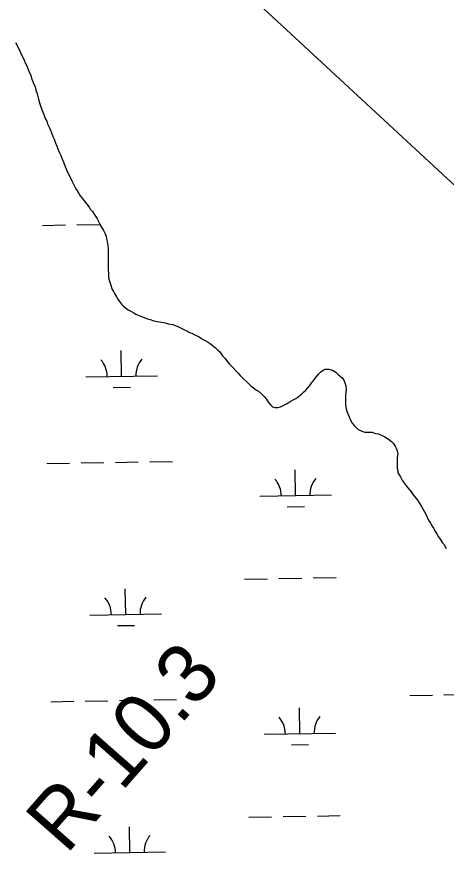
# Model space of a CAD drawing. Extents: x 3892998 to 3931244, y 278583 to 304547.
# Drawn here: x 3915934 to 3916535, y 288135 to 289306 of the extents above; entities that cross this region are included whole.
import ezdxf

# ---------------------------------------------------------------- set-up
doc = ezdxf.new("R2010")
doc.units = 0
for name, color, linetype in [('V-RIVR-EDGE', 7, 'Continuous'), ('V-RIVR-RANG-IDEN', 7, 'Continuous'), ('V-TOPO-SHOR', 7, 'Continuous'), ('V-UTIL-LINE', 7, 'Continuous'), ('V-WETL-SWMP', 7, 'Continuous')]:
    doc.layers.add(name, color=color, linetype=linetype)

msp = doc.modelspace()

# ---------------------------------------------------------------- linework, layer by layer
at = {"layer": 'V-RIVR-EDGE'}
msp.add_spline([(3915002.1, 289021.4), (3915020.9, 289001.5), (3915041.4, 288978.5), (3915052.8, 288964.5), (3915058.3, 288951.3), (3915062.2, 288949.9), (3915071.6, 288943.6), (3915080.9, 288931), (3915090.3, 288916), (3915107, 288899.3), (3915129.5, 288878.3), (3915150, 288854.6), (3915167, 288835.4), (3915186.8, 288811.7), (3915202.8, 288792.2), (3915223.6, 288766.7), (3915253.4, 288734.6), (3915287.1, 288699), (3915305.2, 288680.9), (3915326, 288653), (3915344, 288633.4), (3915370.4, 288601.7), (3915388.5, 288579), (3915420.7, 288537.5), (3915446.1, 288505.1), (3915448.8, 288498.5), (3915452.3, 288494.3), (3915459.3, 288491.1), (3915466.6, 288486.2), (3915470.4, 288480.7), (3915474.2, 288472.3), (3915486, 288461.8), (3915505.8, 288441.9), (3915515.9, 288429.4), (3915538.1, 288400.1), (3915557.2, 288378.8), (3915582.5, 288350.9), (3915599.5, 288327.9), (3915607.8, 288318.1), (3915616.5, 288309.7), (3915655.4, 288264.4), (3915681.1, 288234), (3915706.4, 288207.9), (3915723.1, 288191.5), (3915762.7, 288146.5), (3915792.5, 288113.7), (3915814, 288086.5), (3915829.6, 288066.6), (3915879.3, 288011.5), (3915909.8, 287974.5), (3915936.9, 287944.5), (3915957, 287923.5), (3915979.6, 287900.9), (3916001.5, 287883.8), (3916023.7, 287866.3), (3916055, 287842.2), (3916073.4, 287825.4), (3916082.1, 287818.8), (3916091.5, 287812.9), (3916101.5, 287800.7), (3916116.8, 287785.6), (3916134.2, 287771), (3916184.2, 287721.8), (3916214.7, 287686.9), (3916243.2, 287650.3), (3916267.9, 287623.4), (3916313.3, 287569.3), (3916333.8, 287545.6), (3916351.8, 287522.6), (3916374.4, 287501.3), (3916399.4, 287477.6), (3916413.3, 287468.5), (3916465.4, 287419.3), (3916496.3, 287392.4), (3916518.2, 287369), (3916545.3, 287342.5), (3916560.2, 287329.9), (3916578.3, 287314.2), (3916604, 287288.1), (3916635.2, 287261.5), (3916658.2, 287240.9), (3916685.6, 287218.2), (3916724.5, 287184.4), (3916761.7, 287149.8), (3916791.5, 287121.2), (3916816.2, 287097.8), (3916877.3, 287037.8), (3916906.5, 287009.2), (3916935.7, 286980.9), (3916952.7, 286961.7), (3916985.7, 286928.6), (3917025.3, 286892.3), (3917061.4, 286857.7), (3917087.1, 286837.8), (3917117, 286815.5), (3917134, 286801.5), (3917163.5, 286776.7), (3917192.7, 286749.8), (3917213.9, 286727.5), (3917228.8, 286710.4), (3917247.2, 286692.2), (3917264.6, 286676.2), (3917277.4, 286662.9), (3917288.9, 286650), (3917306.2, 286631.2), (3917342.3, 286599.8), (3917372.9, 286573.2)], degree=3, dxfattribs=at)
at = {"layer": 'V-TOPO-SHOR'}
for points in [[(3915932.5, 289270), (3915935.6, 289263.7), (3915939.2, 289257), (3915941.2, 289251.5), (3915943.5, 289248.3), (3915944.7, 289245.2), (3915945.9, 289241.6), (3915948.2, 289237.3), (3915949.8, 289233.4), (3915951.4, 289229.9), (3915953.8, 289223.6), (3915955.3, 289218.8), (3915957.3, 289214.1), (3915960.1, 289207.8), (3915961.2, 289203.1), (3915962.8, 289198.4), (3915964.8, 289190.9), (3915966, 289185.8), (3915967.5, 289181.5), (3915969.5, 289176), (3915970.7, 289172.4), (3915972.3, 289169.3), (3915974.2, 289163.8), (3915976.2, 289159.9), (3915977.4, 289156.3), (3915980.1, 289150.8), (3915981.7, 289147.3), (3915982.9, 289143.7), (3915984.9, 289138.6), (3915986.4, 289134.7), (3915988, 289130.8), (3915990.4, 289125.2), (3915991.9, 289121.3)], [(3915991.9, 289121.3), (3915994.3, 289115.8), (3915995.9, 289111.9), (3915997.5, 289108.3), (3916000.2, 289101.7), (3916002.2, 289096.9), (3916003.8, 289092.2), (3916006.9, 289085.1), (3916009.3, 289080.8), (3916011.2, 289076.5), (3916014, 289071), (3916016, 289067.4), (3916017.9, 289063.9), (3916021.1, 289058.8), (3916023, 289055.6), (3916025.4, 289052.9), (3916028.6, 289048.6), (3916030.5, 289046.2), (3916032.5, 289043.9), (3916035.6, 289039.9), (3916037.6, 289036.8), (3916040, 289034), (3916042.7, 289030.1), (3916046.3, 289024.6), (3916048.6, 289019.9), (3916050.2, 289017.1), (3916053, 289012), (3916055.7, 289007.3), (3916058.1, 289002.6), (3916059.3, 288999.4), (3916060, 288995.5), (3916060.8, 288992), (3916061.6, 288986.4), (3916062, 288981.7), (3916062, 288974.6), (3916062, 288970.7), (3916062, 288967.2), (3916062, 288961.7), (3916062, 288956.9), (3916062, 288952.6), (3916062.4, 288946.7), (3916062.8, 288942.4), (3916063.2, 288939.2), (3916064.4, 288935.3), (3916065.2, 288932.2), (3916067.9, 288925.1), (3916069.5, 288922.3), (3916071.1, 288919.2), (3916073.8, 288914.5), (3916075.8, 288911.3), (3916077.8, 288908.2), (3916080.9, 288904.6), (3916083.3, 288901.9), (3916085.7, 288899.9), (3916090, 288896.4), (3916093.1, 288895.2), (3916098.2, 288892.5), (3916101, 288890.5), (3916107.7, 288887.7), (3916113.2, 288885.4), (3916117.1, 288883.8), (3916120.7, 288883), (3916126.2, 288881.1), (3916130.5, 288880.3), (3916137.2, 288879.1), (3916141.9, 288878.3), (3916146.2, 288877.1), (3916152.5, 288876), (3916155.7, 288874.8), (3916158.8, 288873.6), (3916163.5, 288871.3), (3916169, 288868.5), (3916173, 288866.5), (3916176.1, 288865), (3916179.3, 288863.8), (3916183.2, 288861.4), (3916188.3, 288859.1), (3916192.3, 288856.7), (3916195, 288855.1), (3916197.8, 288853.6), (3916202.1, 288851.2), (3916204.8, 288849.6), (3916207.6, 288847.3), (3916212.3, 288843.3), (3916215.1, 288840.6), (3916218.2, 288837.8), (3916222.2, 288832.3), (3916225.3, 288828.8), (3916227.7, 288825.7), (3916231.6, 288820.5), (3916234.4, 288817.8), (3916237.1, 288815.4), (3916240.7, 288811.1), (3916243.4, 288808.4), (3916246.9, 288804.8), (3916249.3, 288802.5), (3916252.1, 288799.7), (3916256, 288795.8), (3916258.8, 288793), (3916261.5, 288790.3), (3916265.4, 288787.5)], [(3916265.4, 288787.5), (3916269.8, 288784.4), (3916272.5, 288782.8), (3916276.9, 288778.9), (3916280.8, 288774.9), (3916283.1, 288772.2), (3916286.3, 288767.1), (3916289.4, 288763.5), (3916291.8, 288761.2), (3916295.3, 288760), (3916299.3, 288760), (3916303.2, 288761.2), (3916307.9, 288763.2), (3916312.3, 288765.5), (3916316.6, 288768.3), (3916320.9, 288770.6), (3916324.4, 288772.6), (3916327.6, 288774.6), (3916330.7, 288777.3), (3916333.1, 288779.3), (3916335.5, 288781.3), (3916338.2, 288784), (3916341, 288787.2), (3916344.1, 288790.7), (3916347.2, 288795), (3916350.4, 288798.6), (3916352, 288801.3), (3916356.3, 288806.8), (3916359.4, 288810), (3916362.6, 288812.3), (3916365.7, 288813.5), (3916370.8, 288813.5), (3916375.9, 288812), (3916380.3, 288809.2), (3916384.2, 288805.7), (3916386.6, 288803.7), (3916389.7, 288800.9), (3916392.1, 288797.4), (3916393.3, 288794.3), (3916394.4, 288790.3), (3916394.8, 288784.8), (3916394.1, 288777.7), (3916394.1, 288774.6), (3916394.1, 288770.7), (3916394.1, 288764.4), (3916394.5, 288760.8), (3916395.6, 288756.5), (3916397.2, 288751), (3916399.2, 288747.1), (3916400.8, 288743.1), (3916403.5, 288738.4), (3916406.7, 288734.5), (3916411.4, 288729.8), (3916416.9, 288727), (3916421.2, 288725.8), (3916424.4, 288725.8), (3916427.5, 288725.5), (3916431.4, 288725.5), (3916436.2, 288723.9), (3916440.1, 288723.1), (3916446.4, 288720.7), (3916449.1, 288719.2), (3916454.3, 288716), (3916458.6, 288712.5), (3916460.6, 288710.1), (3916463.3, 288706.2), (3916464.9, 288703.4), (3916466.1, 288699.5), (3916467.2, 288694.8), (3916466.5, 288690.1), (3916466.1, 288685), (3916466.1, 288681), (3916466.5, 288675.5), (3916467.3, 288672), (3916467.3, 288668.8), (3916470.8, 288663.3), (3916473.6, 288657.8), (3916476.7, 288653.9), (3916479.5, 288650.4), (3916481.8, 288647.2), (3916485.8, 288642.5), (3916487.7, 288639.7), (3916490.9, 288635.4), (3916492.8, 288633.1), (3916494.8, 288630.7), (3916497.2, 288626.8), (3916500.3, 288622), (3916502.7, 288617.7), (3916504.6, 288614.2), (3916506.2, 288611), (3916509, 288604.7), (3916510.9, 288601.2), (3916512.9, 288598.5), (3916515.3, 288594.5), (3916517.2, 288591.4), (3916518.8, 288587.8), (3916522.4, 288582.7), (3916524.3, 288579.2), (3916526.3, 288576), (3916529.4, 288571.7), (3916531.4, 288569)], [(3916531.4, 288569), (3916535, 288563.1)]]:
    msp.add_lwpolyline(points, dxfattribs=at)
at = {"layer": 'V-UTIL-LINE'}
msp.add_lwpolyline([(3906680.9, 302363.5), (3908344.9, 300090), (3912732.6, 293653.7), (3913646.8, 292726.8), (3916248.7, 289346), (3918159.9, 287579.4), (3921518.3, 284435.1)], dxfattribs=at)
at = {"layer": 'V-WETL-SWMP'}
for p, q in [((3915932.5, 289270), (3915935.6, 289263.7)), ((3915935.6, 289263.7), (3915939.2, 289257)), ((3915939.2, 289257), (3915941.2, 289251.5)), ((3915941.2, 289251.5), (3915943.5, 289248.3)), ((3915943.5, 289248.3), (3915944.7, 289245.2)), ((3915944.7, 289245.2), (3915945.9, 289241.6)), ((3915945.9, 289241.6), (3915948.2, 289237.3)), ((3915948.2, 289237.3), (3915949.8, 289233.4)), ((3915949.8, 289233.4), (3915951.4, 289229.9)), ((3915951.4, 289229.9), (3915953.8, 289223.6)), ((3915953.8, 289223.6), (3915955.3, 289218.8)), ((3915955.3, 289218.8), (3915957.3, 289214.1)), ((3915957.3, 289214.1), (3915960.1, 289207.8)), ((3915960.1, 289207.8), (3915961.2, 289203.1)), ((3915961.2, 289203.1), (3915962.8, 289198.4)), ((3915962.8, 289198.4), (3915964.8, 289190.9)), ((3915964.8, 289190.9), (3915966, 289185.8)), ((3915966, 289185.8), (3915967.5, 289181.5)), ((3915967.5, 289181.5), (3915969.5, 289176)), ((3915969.5, 289176), (3915970.7, 289172.4)), ((3915970.7, 289172.4), (3915972.3, 289169.3)), ((3915972.3, 289169.3), (3915974.2, 289163.8)), ((3915974.2, 289163.8), (3915976.2, 289159.9)), ((3915976.2, 289159.9), (3915977.4, 289156.3)), ((3915977.4, 289156.3), (3915980.1, 289150.8)), ((3915980.1, 289150.8), (3915981.7, 289147.3)), ((3915981.7, 289147.3), (3915982.9, 289143.7)), ((3915982.9, 289143.7), (3915984.9, 289138.6)), ((3915984.9, 289138.6), (3915986.4, 289134.7)), ((3915986.4, 289134.7), (3915988, 289130.8)), ((3915988, 289130.8), (3915990.4, 289125.2)), ((3915990.4, 289125.2), (3915991.9, 289121.3)), ((3915991.9, 289121.3), (3915994.3, 289115.8)), ((3915994.3, 289115.8), (3915995.9, 289111.9)), ((3915995.9, 289111.9), (3915997.5, 289108.3)), ((3915997.5, 289108.3), (3916000.2, 289101.7)), ((3916000.2, 289101.7), (3916002.2, 289096.9)), ((3916002.2, 289096.9), (3916003.8, 289092.2)), ((3916003.8, 289092.2), (3916006.9, 289085.1)), ((3916006.9, 289085.1), (3916009.3, 289080.8)), ((3916009.3, 289080.8), (3916011.2, 289076.5)), ((3916011.2, 289076.5), (3916014, 289071)), ((3916014, 289071), (3916016, 289067.4)), ((3916016, 289067.4), (3916017.9, 289063.9)), ((3916017.9, 289063.9), (3916021.1, 289058.8)), ((3916021.1, 289058.8), (3916023, 289055.6)), ((3916023, 289055.6), (3916025.4, 289052.9)), ((3916025.4, 289052.9), (3916028.6, 289048.6)), ((3916028.6, 289048.6), (3916030.5, 289046.2)), ((3916030.5, 289046.2), (3916032.5, 289043.9)), ((3916032.5, 289043.9), (3916035.6, 289039.9)), ((3916035.6, 289039.9), (3916037.6, 289036.8)), ((3916037.6, 289036.8), (3916040, 289034)), ((3916040, 289034), (3916042.7, 289030.1)), ((3916042.7, 289030.1), (3916046.3, 289024.6)), ((3916046.3, 289024.6), (3916048.6, 289019.9)), ((3915970.4, 289014.4), (3916002.4, 289015)), ((3916018.4, 289015.2), (3916050.4, 289015.8)), ((3916048.6, 289019.9), (3916050.2, 289017.1)), ((3916050.2, 289017.1), (3916053, 289012)), ((3916053, 289012), (3916055.7, 289007.3)), ((3916055.7, 289007.3), (3916058.1, 289002.6)), ((3916058.1, 289002.6), (3916059.3, 288999.4)), ((3916059.3, 288999.4), (3916060, 288995.5)), ((3916060, 288995.5), (3916060.8, 288992)), ((3916060.8, 288992), (3916061.6, 288986.4)), ((3916061.6, 288986.4), (3916062, 288981.7)), ((3916062, 288981.7), (3916062, 288974.6)), ((3916062, 288974.6), (3916062, 288970.7)), ((3916062, 288970.7), (3916062, 288967.2)), ((3916062, 288967.2), (3916062, 288961.7)), ((3916062, 288961.7), (3916062, 288956.9)), ((3916062, 288956.9), (3916062, 288952.6)), ((3916062, 288952.6), (3916062.4, 288946.7)), ((3916062.4, 288946.7), (3916062.8, 288942.4)), ((3916062.8, 288942.4), (3916063.2, 288939.2)), ((3916063.2, 288939.2), (3916064.4, 288935.3)), ((3916064.4, 288935.3), (3916065.2, 288932.2)), ((3916065.2, 288932.2), (3916067.9, 288925.1)), ((3916067.9, 288925.1), (3916069.5, 288922.3)), ((3916069.5, 288922.3), (3916071.1, 288919.2)), ((3916071.1, 288919.2), (3916073.8, 288914.5)), ((3916073.8, 288914.5), (3916075.8, 288911.3)), ((3916075.8, 288911.3), (3916077.8, 288908.2)), ((3916077.8, 288908.2), (3916080.9, 288904.6)), ((3916080.9, 288904.6), (3916083.3, 288901.9)), ((3916083.3, 288901.9), (3916085.7, 288899.9)), ((3916085.7, 288899.9), (3916090, 288896.4)), ((3916090, 288896.4), (3916093.1, 288895.2)), ((3916093.1, 288895.2), (3916098.2, 288892.5)), ((3916098.2, 288892.5), (3916101, 288890.5)), ((3916101, 288890.5), (3916107.7, 288887.7)), ((3916107.7, 288887.7), (3916113.2, 288885.4)), ((3916113.2, 288885.4), (3916117.1, 288883.8)), ((3916117.1, 288883.8), (3916120.7, 288883)), ((3916120.7, 288883), (3916126.2, 288881.1)), ((3916126.2, 288881.1), (3916130.5, 288880.3)), ((3916130.5, 288880.3), (3916137.2, 288879.1)), ((3916137.2, 288879.1), (3916141.9, 288878.3)), ((3916141.9, 288878.3), (3916146.2, 288877.1)), ((3916146.2, 288877.1), (3916152.5, 288876)), ((3916152.5, 288876), (3916155.7, 288874.8)), ((3916155.7, 288874.8), (3916158.8, 288873.6)), ((3916158.8, 288873.6), (3916163.5, 288871.3)), ((3916163.5, 288871.3), (3916169, 288868.5)), ((3916169, 288868.5), (3916173, 288866.5)), ((3916173, 288866.5), (3916176.1, 288865)), ((3916176.1, 288865), (3916179.3, 288863.8)), ((3916179.3, 288863.8), (3916183.2, 288861.4)), ((3916183.2, 288861.4), (3916188.3, 288859.1)), ((3916188.3, 288859.1), (3916192.3, 288856.7)), ((3916192.3, 288856.7), (3916195, 288855.1)), ((3916195, 288855.1), (3916197.8, 288853.6)), ((3916197.8, 288853.6), (3916202.1, 288851.2)), ((3916202.1, 288851.2), (3916204.8, 288849.6)), ((3916204.8, 288849.6), (3916207.6, 288847.3)), ((3916207.6, 288847.3), (3916212.3, 288843.3)), ((3916080.9, 288803.7), (3916080.3, 288839.7)), ((3916212.3, 288843.3), (3916215.1, 288840.6)), ((3916215.1, 288840.6), (3916218.2, 288837.8)), ((3916218.2, 288837.8), (3916222.2, 288832.3)), ((3916222.2, 288832.3), (3916225.3, 288828.8)), ((3916225.3, 288828.8), (3916227.7, 288825.7)), ((3916227.7, 288825.7), (3916231.6, 288820.5)), ((3916231.6, 288820.5), (3916234.4, 288817.8)), ((3916234.4, 288817.8), (3916237.1, 288815.4)), ((3916237.1, 288815.4), (3916240.7, 288811.1)), ((3916359.4, 288810), (3916362.6, 288812.3)), ((3916362.6, 288812.3), (3916365.7, 288813.5)), ((3916365.7, 288813.5), (3916370.8, 288813.5)), ((3916370.8, 288813.5), (3916375.9, 288812)), ((3916375.9, 288812), (3916380.3, 288809.2)), ((3916030.9, 288802.8), (3916130.9, 288804.5)), ((3916240.7, 288811.1), (3916243.4, 288808.4)), ((3916243.4, 288808.4), (3916246.9, 288804.8)), ((3916246.9, 288804.8), (3916249.3, 288802.5)), ((3916249.3, 288802.5), (3916252.1, 288799.7)), ((3916252.1, 288799.7), (3916256, 288795.8)), ((3916350.4, 288798.6), (3916352, 288801.3)), ((3916352, 288801.3), (3916356.3, 288806.8)), ((3916356.3, 288806.8), (3916359.4, 288810)), ((3916380.3, 288809.2), (3916384.2, 288805.7)), ((3916384.2, 288805.7), (3916386.6, 288803.7)), ((3916386.6, 288803.7), (3916389.7, 288801)), ((3916389.7, 288801), (3916392.1, 288797.4)), ((3916069.2, 288788), (3916093.2, 288788.5)), ((3916256, 288795.8), (3916258.8, 288793)), ((3916258.8, 288793), (3916261.5, 288790.3)), ((3916261.5, 288790.3), (3916265.4, 288787.5)), ((3916341, 288787.2), (3916344.1, 288790.7)), ((3916344.1, 288790.7), (3916347.2, 288795)), ((3916347.2, 288795), (3916350.4, 288798.6)), ((3916392.1, 288797.4), (3916393.3, 288794.3)), ((3916393.3, 288794.3), (3916394.4, 288790.3)), ((3916394.4, 288790.3), (3916394.8, 288784.8)), ((3916265.4, 288787.5), (3916269.8, 288784.4)), ((3916269.8, 288784.4), (3916272.5, 288782.8)), ((3916272.5, 288782.8), (3916276.9, 288778.9)), ((3916276.9, 288778.9), (3916280.8, 288774.9)), ((3916327.6, 288774.6), (3916330.7, 288777.3)), ((3916330.7, 288777.3), (3916333.1, 288779.3)), ((3916333.1, 288779.3), (3916335.5, 288781.3)), ((3916335.5, 288781.3), (3916338.2, 288784)), ((3916338.2, 288784), (3916341, 288787.2)), ((3916394.8, 288784.8), (3916394.1, 288777.7)), ((3916394.1, 288777.7), (3916394.1, 288774.6)), ((3916280.8, 288774.9), (3916283.1, 288772.2)), ((3916283.1, 288772.2), (3916286.3, 288767.1)), ((3916286.3, 288767.1), (3916289.4, 288763.5)), ((3916307.9, 288763.2), (3916312.3, 288765.5)), ((3916312.3, 288765.5), (3916316.6, 288768.3)), ((3916316.6, 288768.3), (3916320.9, 288770.6)), ((3916320.9, 288770.6), (3916324.4, 288772.6)), ((3916324.4, 288772.6), (3916327.6, 288774.6)), ((3916394.1, 288774.6), (3916394.1, 288770.7)), ((3916394.1, 288770.7), (3916394.1, 288764.4)), ((3916289.4, 288763.5), (3916291.8, 288761.2)), ((3916291.8, 288761.2), (3916295.3, 288760)), ((3916295.3, 288760), (3916299.3, 288760)), ((3916299.3, 288760), (3916303.2, 288761.2)), ((3916303.2, 288761.2), (3916307.9, 288763.2)), ((3916394.1, 288764.4), (3916394.5, 288760.8)), ((3916394.5, 288760.8), (3916395.6, 288756.5)), ((3916395.6, 288756.5), (3916397.2, 288751)), ((3916397.2, 288751), (3916399.2, 288747.1)), ((3916399.2, 288747.1), (3916400.8, 288743.1)), ((3916400.8, 288743.1), (3916403.5, 288738.4)), ((3916403.5, 288738.4), (3916406.7, 288734.5)), ((3916406.7, 288734.5), (3916411.4, 288729.8)), ((3916411.4, 288729.8), (3916416.9, 288727)), ((3916416.9, 288727), (3916421.2, 288725.8)), ((3916421.2, 288725.8), (3916424.4, 288725.8)), ((3916424.4, 288725.8), (3916427.5, 288725.5)), ((3916427.5, 288725.5), (3916431.4, 288725.5)), ((3916431.4, 288725.5), (3916436.2, 288723.9)), ((3916436.2, 288723.9), (3916440.1, 288723.1)), ((3916440.1, 288723.1), (3916446.4, 288720.7)), ((3916446.4, 288720.7), (3916449.1, 288719.2)), ((3916449.1, 288719.2), (3916454.3, 288716)), ((3916454.3, 288716), (3916458.6, 288712.5)), ((3916458.6, 288712.5), (3916460.6, 288710.1)), ((3916460.6, 288710.1), (3916463.3, 288706.2)), ((3916463.3, 288706.2), (3916464.9, 288703.4)), ((3916464.9, 288703.4), (3916466.1, 288699.5)), ((3916466.1, 288699.5), (3916467.2, 288694.8)), ((3916467.2, 288694.8), (3916466.5, 288690.1)), ((3916024.2, 288682.6), (3916056.2, 288683.2)), ((3916072.2, 288683.4), (3916104.2, 288684)), ((3916120.2, 288684.3), (3916152.2, 288684.8)), ((3916466.5, 288690.1), (3916466.1, 288685)), ((3916466.1, 288685), (3916466.1, 288681)), ((3915976.2, 288681.8), (3916008.2, 288682.3)), ((3916324.3, 288637.1), (3916323.7, 288673)), ((3916466.1, 288681), (3916466.5, 288675.5)), ((3916466.5, 288675.5), (3916467.3, 288672)), ((3916467.3, 288672), (3916467.3, 288668.8)), ((3916467.3, 288668.8), (3916470.8, 288663.3)), ((3916470.8, 288663.3), (3916473.6, 288657.8)), ((3916473.6, 288657.8), (3916476.7, 288653.9)), ((3916476.7, 288653.9), (3916479.5, 288650.4)), ((3916479.5, 288650.4), (3916481.8, 288647.2)), ((3916274.3, 288636.2), (3916374.3, 288637.9)), ((3916481.8, 288647.2), (3916485.8, 288642.5)), ((3916485.8, 288642.5), (3916487.7, 288639.7)), ((3916487.7, 288639.7), (3916490.9, 288635.4)), ((3916490.9, 288635.4), (3916492.8, 288633.1)), ((3916492.8, 288633.1), (3916494.8, 288630.7)), ((3916494.8, 288630.7), (3916497.2, 288626.8)), ((3916497.2, 288626.8), (3916500.3, 288622)), ((3916312.6, 288621.4), (3916336.6, 288621.8)), ((3916500.3, 288622), (3916502.7, 288617.7)), ((3916502.7, 288617.7), (3916504.6, 288614.2)), ((3916504.6, 288614.2), (3916506.2, 288611)), ((3916506.2, 288611), (3916509, 288604.7)), ((3916509, 288604.7), (3916510.9, 288601.2)), ((3916510.9, 288601.2), (3916512.9, 288598.5)), ((3916512.9, 288598.5), (3916515.3, 288594.5)), ((3916515.3, 288594.5), (3916517.2, 288591.4)), ((3916517.2, 288591.4), (3916518.8, 288587.8)), ((3916518.8, 288587.8), (3916522.4, 288582.7)), ((3916522.4, 288582.7), (3916524.3, 288579.2)), ((3916524.3, 288579.2), (3916526.3, 288576)), ((3916526.3, 288576), (3916529.4, 288571.7)), ((3916529.4, 288571.7), (3916531.4, 288569)), ((3916531.4, 288569), (3916535, 288563.1)), ((3916252.9, 288520.4), (3916284.9, 288520.9)), ((3916300.9, 288521.2), (3916332.9, 288521.8)), ((3916348.9, 288522), (3916380.9, 288522.6)), ((3916086.7, 288471.1), (3916086.1, 288507)), ((3916036.7, 288470.2), (3916136.7, 288471.9)), ((3916075, 288455.4), (3916099, 288455.8)), ((3916483.8, 288357.8), (3916515.8, 288358.4)), ((3916531.8, 288358.7), (3916563.8, 288359.2)), ((3915981.9, 288349.1), (3916013.9, 288349.7)), ((3916029.9, 288350), (3916061.9, 288350.5)), ((3916077.9, 288350.8), (3916109.9, 288351.4)), ((3916125.9, 288351.6), (3916157.9, 288352.2)), ((3916330.1, 288304.4), (3916329.5, 288340.4)), ((3916280.1, 288303.6), (3916380.1, 288305.3)), ((3916318.3, 288288.8), (3916342.3, 288289.2)), ((3916258.7, 288187.7), (3916290.7, 288188.3)), ((3916306.7, 288188.6), (3916338.7, 288189.1)), ((3916354.7, 288189.4), (3916386.7, 288190)), ((3916092.4, 288138.4), (3916091.8, 288174.4)), ((3916042.5, 288137.6), (3916142.4, 288139.3))]:
    msp.add_line(p, q, dxfattribs=at)
for centre, start, end in [((3916025.7, 288803.2), 0.2199, 41.7635), ((3916136.2, 288805.1), 140.2199, 181.7635), ((3916269.1, 288636.6), 0.2199, 41.7635), ((3916379.5, 288638.5), 140.2199, 181.7635), ((3916031.4, 288470.6), 0.2199, 41.7635), ((3916141.9, 288472.5), 140.2199, 181.7635), ((3916274.8, 288303.9), 0.2199, 41.7635), ((3916385.3, 288305.9), 140.2199, 181.7635), ((3916037.2, 288137.9), 0.2199, 41.7635), ((3916147.7, 288139.9), 140.2199, 181.7635)]:
    msp.add_arc(centre, 35.2, start, end, dxfattribs=at)

# ---------------------------------------------------------------- texts
at = {"layer": 'V-RIVR-RANG-IDEN'}
msp.add_text('R-10.3', height=83, rotation=48.7118, dxfattribs=at).set_placement((3916003.6, 288134.5))

doc.saveas('drawing.dxf')
